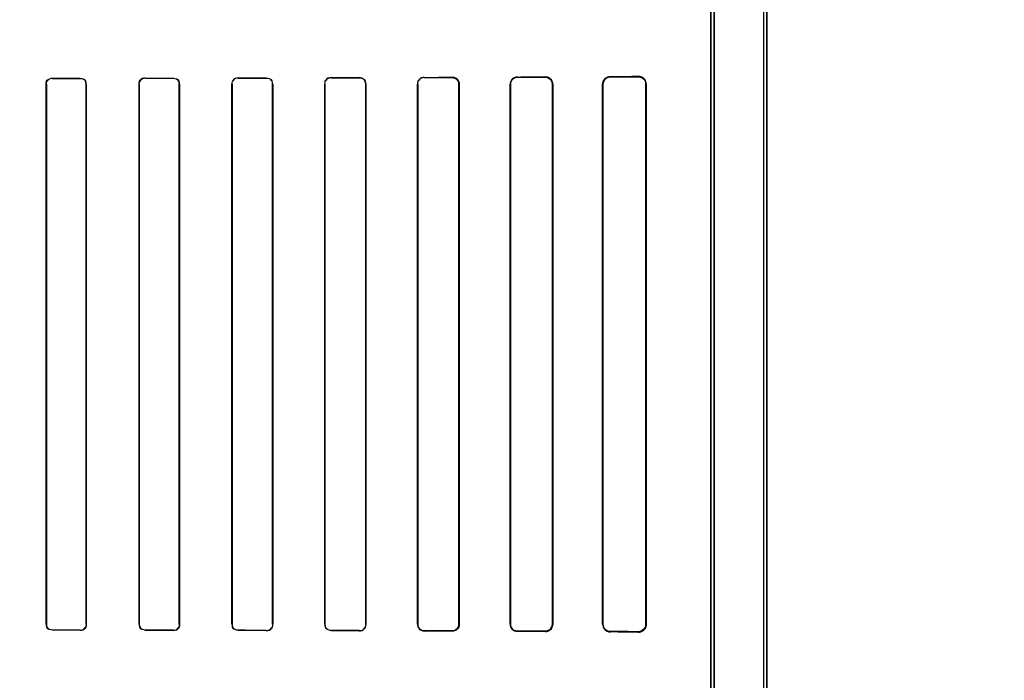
# Model space of a CAD drawing. Header units: millimetres. Extents: x 0 to 297, y 0 to 210.
# Tile 309 of 405: x 240.822 to 241.086, y 157.144 to 157.321. Entities that reach past the tile are written whole.
import ezdxf

# ---------------------------------------------------------------- set-up
doc = ezdxf.new("R2010")
doc.units = ezdxf.units.MM
doc.header["$LTSCALE"] = 16.335
doc.layers.get('0').update_dxf_attribs({"linetype": 'CONTINUOUS'})
for name, color, linetype in [('AXES_REF', 7, 'CONTINUOUS'), ('INTFCLR_1', 7, 'CONTINUOUS'), ('INTFCLR_72935', 7, 'CONTINUOUS')]:
    doc.layers.add(name, color=color, linetype=linetype)

msp = doc.modelspace()

# ---------------------------------------------------------------- linework, layer by layer
at = {"color": 7, "linetype": 'Continuous'}
for radius in [4.84791, 4.8475, 4.81646]:
    msp.add_circle((241.50691, 154.95648), radius, dxfattribs=at)
msp.add_arc((241.50691, 154.95648), 4.8, 278.27713, 261.72287, dxfattribs=at)
at = {"layer": 'AXES_REF', "color": 9, "linetype": 'Continuous'}
msp.add_circle((241.50691, 154.95648), 2.96429, dxfattribs=at)
at = {"layer": 'AXES_REF', "color": 7, "linetype": 'Continuous'}
msp.add_arc((241.50691, 154.95648), 4.91, 113.08261, 66.91739, dxfattribs=at)
at = {"layer": 'AXES_REF', "color": 9, "linetype": 'Continuous'}
msp.add_arc((241.50691, 154.95648), 4.42226, 94.41181, 85.58819, dxfattribs=at)
at = {"layer": 'INTFCLR_1', "color": 6, "linetype": 'Continuous'}
for p, q in [((241.02167, 158.04148), (241.02167, 156.70647)), ((241.02255, 158.04147), (241.02255, 156.70647)), ((241.00755, 157.57527), (241.00755, 156.97268)), ((241.00843, 156.97268), (241.00843, 157.57527)), ((240.82889, 157.30397), (240.82889, 157.15897)), ((240.82894, 157.30397), (240.82894, 157.15897)), ((240.83961, 157.15897), (240.83961, 157.30397)), ((240.83967, 157.15897), (240.83967, 157.30397)), ((240.85385, 157.30397), (240.85385, 157.15897)), ((240.85391, 157.30397), (240.85391, 157.15897)), ((240.86465, 157.15897), (240.86465, 157.30397)), ((240.86471, 157.15897), (240.86471, 157.30397)), ((240.87881, 157.30397), (240.87881, 157.15897)), ((240.87887, 157.30397), (240.87887, 157.15897)), ((240.8897, 157.15897), (240.8897, 157.30397)), ((240.88976, 157.15897), (240.88976, 157.30397)), ((240.90375, 157.30397), (240.90375, 157.15897)), ((240.90381, 157.30397), (240.90381, 157.15897)), ((240.91476, 157.15897), (240.91476, 157.30397)), ((240.91483, 157.15897), (240.91483, 157.30397)), ((240.92867, 157.30397), (240.92867, 157.15897)), ((240.92874, 157.30397), (240.92874, 157.15897)), ((240.93983, 157.15897), (240.93983, 157.30397)), ((240.93991, 157.15897), (240.93991, 157.30397)), ((240.95358, 157.30397), (240.95358, 157.15897)), ((240.95366, 157.30397), (240.95366, 157.15897)), ((240.96493, 157.15897), (240.96493, 157.30397)), ((240.96502, 157.15897), (240.96502, 157.30397)), ((240.97844, 157.30397), (240.97844, 157.15897)), ((240.97854, 157.30397), (240.97854, 157.15897)), ((240.99007, 157.15897), (240.99007, 157.30397)), ((240.99019, 157.15897), (240.99019, 157.30397))]:
    msp.add_line(p, q, dxfattribs=at)
at = {"layer": 'INTFCLR_1', "color": 9, "linetype": 'Continuous'}
for p, q in [((240.83052, 157.30555), (240.83052, 157.30561)), ((240.83802, 157.30562), (240.83802, 157.30556)), ((240.85552, 157.30559), (240.85552, 157.30564)), ((240.86302, 157.30566), (240.86302, 157.3056)), ((240.88052, 157.30563), (240.88052, 157.30569)), ((240.88802, 157.30571), (240.88802, 157.30564)), ((240.90552, 157.30568), (240.90552, 157.30575)), ((240.91302, 157.30577), (240.91302, 157.3057)), ((240.93052, 157.30575), (240.93052, 157.30583)), ((240.93802, 157.30585), (240.93802, 157.30578)), ((240.95552, 157.30584), (240.95552, 157.30593)), ((240.96302, 157.30596), (240.96302, 157.30587)), ((240.98052, 157.30596), (240.98052, 157.30607)), ((240.98802, 157.30613), (240.98802, 157.306)), ((240.82889, 157.30397), (240.82894, 157.30397)), ((240.83961, 157.30397), (240.83967, 157.30397)), ((240.85385, 157.30397), (240.85391, 157.30397)), ((240.86465, 157.30397), (240.86471, 157.30397)), ((240.87881, 157.30397), (240.87887, 157.30397)), ((240.8897, 157.30397), (240.88976, 157.30397)), ((240.90375, 157.30397), (240.90381, 157.30397)), ((240.91476, 157.30397), (240.91483, 157.30397)), ((240.92867, 157.30397), (240.92874, 157.30397)), ((240.93983, 157.30397), (240.93991, 157.30397)), ((240.95358, 157.30397), (240.95366, 157.30397)), ((240.96493, 157.30397), (240.96502, 157.30397)), ((240.97844, 157.30397), (240.97854, 157.30397)), ((240.99007, 157.30397), (240.99019, 157.30397)), ((240.82894, 157.15897), (240.82889, 157.15897)), ((240.83967, 157.15897), (240.83961, 157.15897)), ((240.85391, 157.15897), (240.85385, 157.15897)), ((240.86471, 157.15897), (240.86465, 157.15897)), ((240.87887, 157.15897), (240.87881, 157.15897)), ((240.88976, 157.15897), (240.8897, 157.15897)), ((240.90381, 157.15897), (240.90375, 157.15897)), ((240.91483, 157.15897), (240.91476, 157.15897)), ((240.92874, 157.15897), (240.92867, 157.15897)), ((240.93991, 157.15897), (240.93983, 157.15897)), ((240.95366, 157.15897), (240.95358, 157.15897)), ((240.96502, 157.15897), (240.96493, 157.15897)), ((240.97854, 157.15897), (240.97844, 157.15897)), ((240.99019, 157.15897), (240.99007, 157.15897)), ((240.83052, 157.15733), (240.83052, 157.15739)), ((240.83802, 157.15738), (240.83802, 157.15732)), ((240.85552, 157.1573), (240.85552, 157.15736)), ((240.86302, 157.15734), (240.86302, 157.15729)), ((240.88052, 157.15725), (240.88052, 157.15731)), ((240.88802, 157.1573), (240.88802, 157.15724)), ((240.90552, 157.15719), (240.90552, 157.15726)), ((240.91302, 157.15724), (240.91302, 157.15717)), ((240.93052, 157.15712), (240.93052, 157.15719)), ((240.93802, 157.15716), (240.93802, 157.15709)), ((240.95552, 157.15702), (240.95552, 157.1571)), ((240.96302, 157.15707), (240.96302, 157.15698)), ((240.98052, 157.15687), (240.98052, 157.15698)), ((240.98802, 157.15694), (240.98802, 157.15682))]:
    msp.add_line(p, q, dxfattribs=at)
at = {"layer": 'INTFCLR_1', "color": 7, "linetype": 'Continuous'}
for p, q in [((240.96363, 157.30578), (240.96302, 157.30587)), ((240.98863, 157.30591), (240.98802, 157.306)), ((240.93864, 157.15719), (240.93802, 157.15709)), ((240.96302, 157.15707), (240.96363, 157.15717)), ((240.98802, 157.15694), (240.98863, 157.15703))]:
    msp.add_line(p, q, dxfattribs=at)
at = {"layer": 'INTFCLR_1', "color": 6, "linetype": 'Continuous'}
for centre, major_axis, start_param, end_param in [((240.74677, 157.30647), (0.26078, 0), -1.243846, -1.213314), ((240.74677, 157.30647), (0.27578, 0), -1.262235, -1.233556), ((240.74677, 157.30647), (0.26078, 0), -1.140627, -1.108745), ((240.74677, 157.30647), (0.27578, 0), -1.165445, -1.135656), ((240.74677, 157.30647), (0.26078, 0), -1.032246, -0.998394), ((240.74677, 157.30647), (0.27578, 0), -1.064439, -1.033062), ((240.74677, 157.30647), (0.26078, 0), -0.9163, -0.879521), ((240.74677, 157.30647), (0.27578, 0), -0.9574, -0.923735), ((240.74677, 157.30647), (0.26078, 0), -0.788898, -0.747504), ((240.74677, 157.30647), (0.27578, 0), -0.841558, -0.804464), ((240.74677, 157.30647), (0.26078, 0), -0.642675, -0.593022), ((240.74677, 157.30647), (0.27578, 0), -0.712156, -0.66947), ((240.74677, 157.30647), (0.26078, 0), -0.4593, -0.389436), ((240.74677, 157.30647), (0.27578, 0), -0.559335, -0.505765), ((240.74677, 157.15647), (0.27578, 0), 1.233556, 1.262235), ((240.74677, 157.15647), (0.26078, 0), 1.213314, 1.243846), ((240.74677, 157.15647), (0.27578, 0), 1.135656, 1.165445), ((240.74677, 157.15647), (0.26078, 0), 1.108745, 1.140627), ((240.74677, 157.15647), (0.27578, 0), 1.033062, 1.064439), ((240.74677, 157.15647), (0.26078, 0), 0.998394, 1.032246), ((240.74677, 157.15647), (0.27578, 0), 0.923735, 0.9574), ((240.74677, 157.15647), (0.26078, 0), 0.879521, 0.9163), ((240.74677, 157.15647), (0.27578, 0), 0.804464, 0.841558), ((240.74677, 157.15647), (0.26078, 0), 0.747504, 0.788898), ((240.74677, 157.15647), (0.27578, 0), 0.66947, 0.712156), ((240.74677, 157.15647), (0.26078, 0), 0.593022, 0.642675), ((240.74677, 157.15647), (0.27578, 0), 0.505765, 0.559335), ((240.74677, 157.15647), (0.26078, 0), 0.389436, 0.4593)]:
    msp.add_ellipse(centre, major_axis=major_axis, ratio=0.003491, start_param=start_param, end_param=end_param, dxfattribs=at)
for points in [[(240.82889, 157.30397), (240.82889, 157.30443), (240.82901, 157.30522), (240.82947, 157.30522)], [(240.83052, 157.30555), (240.83002, 157.30555), (240.82919, 157.30533), (240.82919, 157.30483)], [(240.83961, 157.30397), (240.83961, 157.3045), (240.83936, 157.30534), (240.83884, 157.30534)], [(240.83967, 157.30397), (240.83967, 157.30443), (240.83956, 157.30522), (240.8391, 157.30521)], [(240.85552, 157.30559), (240.855, 157.30559), (240.85416, 157.30535), (240.85416, 157.30483)], [(240.85552, 157.30564), (240.85504, 157.30564), (240.85421, 157.30549), (240.85421, 157.30501)], [(240.86465, 157.30397), (240.86465, 157.3045), (240.8644, 157.30536), (240.86387, 157.30536)], [(240.86471, 157.30397), (240.86471, 157.30443), (240.86461, 157.30523), (240.86415, 157.30523)], [(240.88052, 157.30563), (240.87998, 157.30563), (240.87911, 157.30538), (240.87911, 157.30484)], [(240.88052, 157.30569), (240.88002, 157.30569), (240.87916, 157.30552), (240.87916, 157.30502)], [(240.8897, 157.30397), (240.8897, 157.30442), (240.8896, 157.30521), (240.88915, 157.30521)], [(240.88976, 157.30397), (240.88976, 157.30443), (240.88967, 157.30524), (240.88921, 157.30524)], [(240.90552, 157.30575), (240.90499, 157.30575), (240.90409, 157.30556), (240.90409, 157.30502)], [(240.90552, 157.30568), (240.90501, 157.30568), (240.90415, 157.30551), (240.90415, 157.305)], [(240.91476, 157.30397), (240.91476, 157.30442), (240.91468, 157.30522), (240.91422, 157.30522)], [(240.93052, 157.30575), (240.93004, 157.30575), (240.92921, 157.30565), (240.92921, 157.30518)], [(240.82889, 157.15897), (240.82889, 157.15852), (240.829, 157.15773), (240.82945, 157.15773)], [(240.82894, 157.15897), (240.82894, 157.15844), (240.82921, 157.1576), (240.82973, 157.1576)], [(240.85385, 157.15897), (240.85385, 157.15851), (240.85396, 157.15772), (240.85442, 157.15772)], [(240.85391, 157.15897), (240.85391, 157.15844), (240.85416, 157.15759), (240.85469, 157.15759)], [(240.87881, 157.15897), (240.87881, 157.15851), (240.8789, 157.1577), (240.87936, 157.1577)], [(240.87887, 157.15897), (240.87887, 157.15852), (240.87896, 157.15774), (240.87941, 157.15774)], [(240.90375, 157.15897), (240.90375, 157.15851), (240.90383, 157.15769), (240.9043, 157.15769)], [(240.90381, 157.15897), (240.90381, 157.15852), (240.9039, 157.15773), (240.90435, 157.15772)], [(240.83802, 157.15738), (240.83853, 157.15738), (240.83936, 157.1576), (240.83936, 157.15811)], [(240.83802, 157.15732), (240.8385, 157.15732), (240.83931, 157.15746), (240.83931, 157.15794)], [(240.86302, 157.15734), (240.86355, 157.15734), (240.8644, 157.15758), (240.8644, 157.15811)], [(240.86302, 157.15729), (240.86351, 157.15729), (240.86435, 157.15744), (240.86435, 157.15793)], [(240.88802, 157.1573), (240.88852, 157.1573), (240.88935, 157.15746), (240.88935, 157.15795)], [(240.88802, 157.15724), (240.88854, 157.15724), (240.88941, 157.15741), (240.88941, 157.15792)], [(240.91302, 157.15724), (240.91354, 157.15724), (240.91442, 157.15742), (240.91442, 157.15794)]]:
    msp.add_open_spline(points, degree=3, dxfattribs=at)
for points, knots in [([(240.91483, 157.30397), (240.91483, 157.30444), (240.91443, 157.30539), (240.91348, 157.30577), (240.91302, 157.30577)], [0, 0, 0, 0, 0.505818, 1, 1, 1, 1]), ([(240.93052, 157.30583), (240.93004, 157.30582), (240.92906, 157.30542), (240.92867, 157.30444), (240.92867, 157.30397)], [0, 0, 0, 0, 0.507763, 1, 1, 1, 1]), ([(240.93991, 157.30397), (240.93991, 157.30443), (240.93953, 157.30543), (240.93852, 157.30585), (240.93802, 157.30585)], [0, 0, 0, 0, 0.479865, 1, 1, 1, 1]), ([(240.93983, 157.30397), (240.93983, 157.30443), (240.93945, 157.30539), (240.93849, 157.30578), (240.93802, 157.30578)], [0, 0, 0, 0, 0.493347, 1, 1, 1, 1]), ([(240.95552, 157.30593), (240.95504, 157.30592), (240.95401, 157.30552), (240.95358, 157.30448), (240.95358, 157.30397)], [0, 0, 0, 0, 0.483896, 1, 1, 1, 1]), ([(240.95552, 157.30584), (240.95507, 157.30584), (240.95409, 157.30547), (240.95366, 157.30448), (240.95366, 157.30397)], [0, 0, 0, 0, 0.468636, 1, 1, 1, 1]), ([(240.96502, 157.30397), (240.96502, 157.30442), (240.96466, 157.30547), (240.96359, 157.30597), (240.96302, 157.30596)], [0, 0, 0, 0, 0.44214, 1, 1, 1, 1]), ([(240.97844, 157.30397), (240.97844, 157.30444), (240.97881, 157.30553), (240.97992, 157.30606), (240.98052, 157.30607)], [0, 0, 0, 0, 0.436139, 1, 1, 1, 1]), ([(240.98052, 157.30596), (240.98007, 157.30596), (240.97903, 157.30559), (240.97854, 157.30453), (240.97854, 157.30397)], [0, 0, 0, 0, 0.446827, 1, 1, 1, 1]), ([(240.99019, 157.30397), (240.99019, 157.30443), (240.98984, 157.30556), (240.98867, 157.30613), (240.98802, 157.30613)], [0, 0, 0, 0, 0.415345, 1, 1, 1, 1]), ([(240.91302, 157.15717), (240.91347, 157.15717), (240.91443, 157.15755), (240.91483, 157.1585), (240.91483, 157.15897)], [0, 0, 0, 0, 0.492783, 1, 1, 1, 1]), ([(240.92867, 157.15897), (240.92867, 157.1585), (240.92906, 157.15752), (240.93004, 157.15712), (240.93052, 157.15712)], [0, 0, 0, 0, 0.493955, 1, 1, 1, 1]), ([(240.92874, 157.15897), (240.92874, 157.15851), (240.92913, 157.15757), (240.93007, 157.15719), (240.93052, 157.15719)], [0, 0, 0, 0, 0.502702, 1, 1, 1, 1]), ([(240.93802, 157.15716), (240.93849, 157.15716), (240.93945, 157.15755), (240.93983, 157.15852), (240.93983, 157.15897)], [0, 0, 0, 0, 0.507363, 1, 1, 1, 1]), ([(240.95358, 157.15897), (240.95358, 157.15851), (240.95395, 157.15748), (240.95499, 157.15702), (240.95552, 157.15702)], [0, 0, 0, 0, 0.461169, 1, 1, 1, 1]), ([(240.95366, 157.15897), (240.95366, 157.15852), (240.95403, 157.15753), (240.95502, 157.1571), (240.95552, 157.1571)], [0, 0, 0, 0, 0.47628, 1, 1, 1, 1]), ([(240.96302, 157.15698), (240.96347, 157.15698), (240.96453, 157.15733), (240.96502, 157.1584), (240.96502, 157.15897)], [0, 0, 0, 0, 0.443199, 1, 1, 1, 1]), ([(240.97844, 157.15897), (240.97844, 157.15851), (240.97881, 157.15741), (240.97992, 157.15688), (240.98052, 157.15687)], [0, 0, 0, 0, 0.43613, 1, 1, 1, 1]), ([(240.97854, 157.15897), (240.97854, 157.15847), (240.97896, 157.15742), (240.98001, 157.15698), (240.98052, 157.15698)], [0, 0, 0, 0, 0.494507, 1, 1, 1, 1]), ([(240.98802, 157.15682), (240.98851, 157.15681), (240.98965, 157.15719), (240.99019, 157.15835), (240.99019, 157.15897)], [0, 0, 0, 0, 0.438781, 1, 1, 1, 1])]:
    msp.add_open_spline(points, degree=3, knots=knots, dxfattribs=at)
at = {"layer": 'INTFCLR_1', "color": 7, "linetype": 'Continuous'}
for points, knots in [([(240.96493, 157.30397), (240.96493, 157.30448), (240.9645, 157.30551), (240.96348, 157.30587), (240.96302, 157.30587)], [0, 0, 0, 0, 0.524903, 1, 1, 1, 1]), ([(240.99007, 157.30397), (240.99007, 157.30447), (240.98966, 157.30556), (240.98856, 157.306), (240.98802, 157.306)], [0, 0, 0, 0, 0.479798, 1, 1, 1, 1]), ([(240.93802, 157.15709), (240.93851, 157.15709), (240.93952, 157.1575), (240.93991, 157.1585), (240.93991, 157.15897)], [0, 0, 0, 0, 0.511873, 1, 1, 1, 1]), ([(240.96302, 157.15707), (240.96348, 157.15707), (240.96449, 157.15743), (240.96493, 157.15846), (240.96493, 157.15897)], [0, 0, 0, 0, 0.470755, 1, 1, 1, 1]), ([(240.98802, 157.15694), (240.98851, 157.15694), (240.9896, 157.15733), (240.99007, 157.15842), (240.99007, 157.15897)], [0, 0, 0, 0, 0.472976, 1, 1, 1, 1])]:
    msp.add_open_spline(points, degree=3, knots=knots, dxfattribs=at)
for points in [[(240.96493, 157.30397), (240.96493, 157.30451), (240.96476, 157.30526), (240.96425, 157.30543)], [(240.99007, 157.30397), (240.99007, 157.30447), (240.99, 157.30521), (240.98953, 157.30535)], [(240.93991, 157.15897), (240.93991, 157.15844), (240.93974, 157.15771), (240.93925, 157.15754)], [(240.96363, 157.15717), (240.96413, 157.15733), (240.96478, 157.15771), (240.96478, 157.15823)], [(240.98863, 157.15703), (240.98907, 157.15716), (240.98974, 157.1574), (240.98974, 157.15786)]]:
    msp.add_open_spline(points, degree=3, dxfattribs=at)
at = {"layer": 'INTFCLR_72935', "color": 6, "linetype": 'Continuous'}
for p, q in [((241.02167, 158.04149), (241.02167, 156.70647)), ((241.02255, 156.70647), (241.02255, 158.04147)), ((241.00843, 157.57763), (241.00843, 156.97032)), ((241.00755, 156.97121), (241.00755, 157.57673)), ((240.82889, 157.15897), (240.82889, 157.30397)), ((240.82894, 157.15897), (240.82894, 157.30397)), ((240.83961, 157.30397), (240.83961, 157.15897)), ((240.83967, 157.30397), (240.83967, 157.15897)), ((240.85385, 157.15897), (240.85385, 157.30397)), ((240.85391, 157.15897), (240.85391, 157.30397)), ((240.86465, 157.30397), (240.86465, 157.15897)), ((240.86471, 157.30397), (240.86471, 157.15897)), ((240.87881, 157.15897), (240.87881, 157.30397)), ((240.87887, 157.15897), (240.87887, 157.30397)), ((240.8897, 157.30397), (240.8897, 157.15897)), ((240.88976, 157.30397), (240.88976, 157.15897)), ((240.90375, 157.15897), (240.90375, 157.30397)), ((240.90381, 157.15897), (240.90381, 157.30397)), ((240.91476, 157.30397), (240.91476, 157.15897)), ((240.91483, 157.30397), (240.91483, 157.15897)), ((240.92867, 157.15897), (240.92867, 157.30397)), ((240.92874, 157.15897), (240.92874, 157.30397)), ((240.93983, 157.30397), (240.93983, 157.15897)), ((240.93991, 157.30397), (240.93991, 157.15897)), ((240.95358, 157.15897), (240.95358, 157.30397)), ((240.95366, 157.15897), (240.95366, 157.30397)), ((240.96493, 157.30397), (240.96493, 157.15897)), ((240.96502, 157.30397), (240.96502, 157.15897)), ((240.97844, 157.15897), (240.97844, 157.30397)), ((240.97854, 157.15897), (240.97854, 157.30397)), ((240.99007, 157.30397), (240.99007, 157.15897)), ((240.99019, 157.30397), (240.99019, 157.15897))]:
    msp.add_line(p, q, dxfattribs=at)
at = {"layer": 'INTFCLR_72935', "color": 9, "linetype": 'Continuous'}
for p, q in [((240.83052, 157.30561), (240.83052, 157.30555)), ((240.83802, 157.30556), (240.83802, 157.30562)), ((240.85552, 157.30564), (240.85552, 157.30559)), ((240.86302, 157.3056), (240.86302, 157.30566)), ((240.88052, 157.30569), (240.88052, 157.30563)), ((240.88802, 157.30564), (240.88802, 157.30571)), ((240.90552, 157.30575), (240.90552, 157.30568)), ((240.91302, 157.3057), (240.91302, 157.30577)), ((240.93052, 157.30583), (240.93052, 157.30575)), ((240.93802, 157.30578), (240.93802, 157.30585)), ((240.95552, 157.30593), (240.95552, 157.30584)), ((240.96302, 157.30587), (240.96302, 157.30596)), ((240.98052, 157.30607), (240.98052, 157.30596)), ((240.98802, 157.306), (240.98802, 157.30613)), ((240.82894, 157.30397), (240.82889, 157.30397)), ((240.83967, 157.30397), (240.83961, 157.30397)), ((240.85391, 157.30397), (240.85385, 157.30397)), ((240.86471, 157.30397), (240.86465, 157.30397)), ((240.87887, 157.30397), (240.87881, 157.30397)), ((240.88976, 157.30397), (240.8897, 157.30397)), ((240.90381, 157.30397), (240.90375, 157.30397)), ((240.91483, 157.30397), (240.91476, 157.30397)), ((240.92874, 157.30397), (240.92867, 157.30397)), ((240.93991, 157.30397), (240.93983, 157.30397)), ((240.95366, 157.30397), (240.95358, 157.30397)), ((240.96502, 157.30397), (240.96493, 157.30397)), ((240.97854, 157.30397), (240.97844, 157.30397)), ((240.99019, 157.30397), (240.99007, 157.30397)), ((240.82889, 157.15897), (240.82894, 157.15897)), ((240.83961, 157.15897), (240.83967, 157.15897)), ((240.85385, 157.15897), (240.85391, 157.15897)), ((240.86465, 157.15897), (240.86471, 157.15897)), ((240.87881, 157.15897), (240.87887, 157.15897)), ((240.8897, 157.15897), (240.88976, 157.15897)), ((240.90375, 157.15897), (240.90381, 157.15897)), ((240.91476, 157.15897), (240.91483, 157.15897)), ((240.92867, 157.15897), (240.92874, 157.15897)), ((240.93983, 157.15897), (240.93991, 157.15897)), ((240.95358, 157.15897), (240.95366, 157.15897)), ((240.96493, 157.15897), (240.96502, 157.15897)), ((240.97844, 157.15897), (240.97854, 157.15897)), ((240.99007, 157.15897), (240.99019, 157.15897)), ((240.83052, 157.15739), (240.83052, 157.15733)), ((240.83802, 157.15732), (240.83802, 157.15738)), ((240.85552, 157.15736), (240.85552, 157.1573)), ((240.86302, 157.15729), (240.86302, 157.15734)), ((240.88052, 157.15731), (240.88052, 157.15725)), ((240.88802, 157.15724), (240.88802, 157.1573)), ((240.90552, 157.15726), (240.90552, 157.15719)), ((240.91302, 157.15717), (240.91302, 157.15724)), ((240.93052, 157.15719), (240.93052, 157.15712)), ((240.93802, 157.15709), (240.93802, 157.15716)), ((240.95552, 157.1571), (240.95552, 157.15702)), ((240.96302, 157.15698), (240.96302, 157.15707)), ((240.98052, 157.15698), (240.98052, 157.15687)), ((240.98802, 157.15682), (240.98802, 157.15694))]:
    msp.add_line(p, q, dxfattribs=at)
at = {"layer": 'INTFCLR_72935', "color": 7, "linetype": 'Continuous'}
for p, q in [((240.93864, 157.30575), (240.93802, 157.30585)), ((240.96364, 157.30587), (240.96302, 157.30596)), ((240.96302, 157.30587), (240.96363, 157.30578)), ((240.98802, 157.306), (240.98863, 157.30591)), ((240.96363, 157.15717), (240.96302, 157.15707)), ((240.96302, 157.15698), (240.96364, 157.15708)), ((240.98863, 157.15703), (240.98802, 157.15694))]:
    msp.add_line(p, q, dxfattribs=at)
at = {"layer": 'INTFCLR_72935', "color": 6, "linetype": 'Continuous'}
for centre, major_axis, start_param, end_param in [((240.74677, 157.30647), (0.26078, 0), -1.243846, -1.213314), ((240.74677, 157.30647), (0.27578, 0), -1.262235, -1.233556), ((240.74677, 157.30647), (0.26078, 0), -1.140627, -1.108745), ((240.74677, 157.30647), (0.27578, 0), -1.165445, -1.135656), ((240.74677, 157.30647), (0.26078, 0), -1.032246, -0.998394), ((240.74677, 157.30647), (0.27578, 0), -1.064439, -1.033062), ((240.74677, 157.30647), (0.26078, 0), -0.9163, -0.879521), ((240.74677, 157.30647), (0.27578, 0), -0.9574, -0.923735), ((240.74677, 157.30647), (0.26078, 0), -0.788898, -0.747504), ((240.74677, 157.30647), (0.27578, 0), -0.841558, -0.804464), ((240.74677, 157.30647), (0.26078, 0), -0.642675, -0.593022), ((240.74677, 157.30647), (0.27578, 0), -0.712156, -0.66947), ((240.74677, 157.30647), (0.26078, 0), -0.4593, -0.389436), ((240.74677, 157.30647), (0.27578, 0), -0.559335, -0.505765), ((240.74677, 157.15647), (0.27578, 0), 1.233556, 1.262235), ((240.74677, 157.15647), (0.26078, 0), 1.213314, 1.243846), ((240.74677, 157.15647), (0.27578, 0), 1.135656, 1.165445), ((240.74677, 157.15647), (0.26078, 0), 1.108745, 1.140627), ((240.74677, 157.15647), (0.27578, 0), 1.033062, 1.064439), ((240.74677, 157.15647), (0.26078, 0), 0.998394, 1.032246), ((240.74677, 157.15647), (0.27578, 0), 0.923735, 0.9574), ((240.74677, 157.15647), (0.26078, 0), 0.879521, 0.9163), ((240.74677, 157.15647), (0.27578, 0), 0.804464, 0.841558), ((240.74677, 157.15647), (0.26078, 0), 0.747504, 0.788898), ((240.74677, 157.15647), (0.27578, 0), 0.66947, 0.712156), ((240.74677, 157.15647), (0.26078, 0), 0.593022, 0.642675), ((240.74677, 157.15647), (0.27578, 0), 0.505765, 0.559335), ((240.74677, 157.15647), (0.26078, 0), 0.389436, 0.4593)]:
    msp.add_ellipse(centre, major_axis=major_axis, ratio=0.003491, start_param=start_param, end_param=end_param, dxfattribs=at)
for points in [[(240.82889, 157.30397), (240.82889, 157.30443), (240.829, 157.30521), (240.82945, 157.30521)], [(240.82894, 157.30397), (240.82894, 157.3045), (240.82921, 157.30534), (240.82973, 157.30534)], [(240.83802, 157.30556), (240.83853, 157.30556), (240.83937, 157.30534), (240.83937, 157.30482)], [(240.83967, 157.30397), (240.83967, 157.30443), (240.83955, 157.30523), (240.83909, 157.30523)], [(240.85385, 157.30397), (240.85385, 157.30443), (240.85396, 157.30522), (240.85442, 157.30522)], [(240.85391, 157.30397), (240.85391, 157.3045), (240.85417, 157.30536), (240.8547, 157.30536)], [(240.86302, 157.3056), (240.86355, 157.3056), (240.86441, 157.30536), (240.86441, 157.30483)], [(240.86471, 157.30397), (240.86471, 157.30444), (240.8646, 157.30524), (240.86413, 157.30524)], [(240.87887, 157.30397), (240.87887, 157.30442), (240.87897, 157.30521), (240.87942, 157.30521)], [(240.88052, 157.30569), (240.88001, 157.30569), (240.87915, 157.30552), (240.87915, 157.305)], [(240.88802, 157.30564), (240.88852, 157.30565), (240.88935, 157.30548), (240.88935, 157.30499)], [(240.88976, 157.30397), (240.88976, 157.30444), (240.88966, 157.30526), (240.88919, 157.30526)], [(240.90381, 157.30397), (240.90381, 157.30443), (240.9039, 157.30522), (240.90436, 157.30523)], [(240.90552, 157.30575), (240.90498, 157.30575), (240.90408, 157.30555), (240.90408, 157.30501)], [(240.91302, 157.3057), (240.91355, 157.3057), (240.91443, 157.30551), (240.91443, 157.30498)], [(240.91483, 157.30397), (240.91483, 157.30444), (240.91474, 157.30527), (240.91427, 157.30527)], [(240.92874, 157.30397), (240.92874, 157.30443), (240.92882, 157.30524), (240.92928, 157.30524)], [(240.82889, 157.15897), (240.82889, 157.15851), (240.82901, 157.15772), (240.82947, 157.15772)], [(240.83961, 157.15897), (240.83961, 157.15844), (240.83935, 157.15759), (240.83882, 157.15759)], [(240.83967, 157.15897), (240.83967, 157.15852), (240.83956, 157.15773), (240.8391, 157.15773)], [(240.85385, 157.15897), (240.85385, 157.15851), (240.85396, 157.15771), (240.85443, 157.15771)], [(240.86465, 157.15897), (240.86465, 157.15852), (240.86454, 157.15774), (240.86409, 157.15774)], [(240.86471, 157.15897), (240.86471, 157.15851), (240.86461, 157.15771), (240.86415, 157.15771)], [(240.87881, 157.15897), (240.87881, 157.15851), (240.87891, 157.1577), (240.87937, 157.1577)], [(240.8897, 157.15897), (240.8897, 157.15852), (240.8896, 157.15772), (240.88914, 157.15772)], [(240.90375, 157.15897), (240.90375, 157.1585), (240.90383, 157.15768), (240.9043, 157.15768)], [(240.91476, 157.15897), (240.91476, 157.15851), (240.91467, 157.15771), (240.91421, 157.15771)], [(240.83052, 157.15739), (240.83002, 157.15739), (240.82919, 157.15761), (240.82919, 157.15812)], [(240.85552, 157.15736), (240.855, 157.15736), (240.85415, 157.15759), (240.85415, 157.15812)], [(240.88052, 157.15731), (240.87998, 157.15731), (240.87911, 157.15757), (240.87911, 157.15811)], [(240.88802, 157.15724), (240.88854, 157.15724), (240.88942, 157.15742), (240.88942, 157.15794)], [(240.90552, 157.15726), (240.905, 157.15726), (240.90414, 157.15745), (240.90414, 157.15796)], [(240.93052, 157.15719), (240.93006, 157.15719), (240.92926, 157.15726), (240.92926, 157.15772)]]:
    msp.add_open_spline(points, degree=3, dxfattribs=at)
for points, knots in [([(240.93052, 157.30583), (240.93004, 157.30582), (240.92905, 157.30541), (240.92867, 157.30443), (240.92867, 157.30397)], [0, 0, 0, 0, 0.512282, 1, 1, 1, 1]), ([(240.93802, 157.30578), (240.93849, 157.30578), (240.93946, 157.30538), (240.93983, 157.30442), (240.93983, 157.30397)], [0, 0, 0, 0, 0.511057, 1, 1, 1, 1]), ([(240.95552, 157.30593), (240.95505, 157.30592), (240.95402, 157.30554), (240.95358, 157.3045), (240.95358, 157.30397)], [0, 0, 0, 0, 0.472258, 1, 1, 1, 1]), ([(240.95366, 157.30397), (240.95366, 157.30442), (240.95403, 157.30541), (240.95502, 157.30584), (240.95552, 157.30584)], [0, 0, 0, 0, 0.47628, 1, 1, 1, 1]), ([(240.97844, 157.30397), (240.97844, 157.30444), (240.97881, 157.30553), (240.97992, 157.30606), (240.98052, 157.30607)], [0, 0, 0, 0, 0.43613, 1, 1, 1, 1]), ([(240.97854, 157.30397), (240.97854, 157.30445), (240.97894, 157.3055), (240.97999, 157.30596), (240.98052, 157.30596)], [0, 0, 0, 0, 0.477102, 1, 1, 1, 1]), ([(240.99019, 157.30397), (240.99019, 157.30443), (240.98983, 157.30556), (240.98866, 157.30613), (240.98802, 157.30613)], [0, 0, 0, 0, 0.416132, 1, 1, 1, 1]), ([(240.91302, 157.15717), (240.91348, 157.15717), (240.91444, 157.15755), (240.91483, 157.15851), (240.91483, 157.15897)], [0, 0, 0, 0, 0.499305, 1, 1, 1, 1]), ([(240.92867, 157.15897), (240.92867, 157.1585), (240.92906, 157.15752), (240.93005, 157.15712), (240.93052, 157.15712)], [0, 0, 0, 0, 0.495699, 1, 1, 1, 1]), ([(240.93991, 157.15897), (240.93991, 157.15851), (240.93953, 157.15751), (240.93852, 157.15709), (240.93802, 157.15709)], [0, 0, 0, 0, 0.479865, 1, 1, 1, 1]), ([(240.93983, 157.15897), (240.93983, 157.15851), (240.93945, 157.15755), (240.93849, 157.15716), (240.93802, 157.15716)], [0, 0, 0, 0, 0.497304, 1, 1, 1, 1]), ([(240.95358, 157.15897), (240.95358, 157.15845), (240.95402, 157.15741), (240.95505, 157.15702), (240.95552, 157.15702)], [0, 0, 0, 0, 0.522861, 1, 1, 1, 1]), ([(240.95552, 157.1571), (240.95502, 157.1571), (240.95403, 157.15753), (240.95366, 157.15852), (240.95366, 157.15897)], [0, 0, 0, 0, 0.523423, 1, 1, 1, 1]), ([(240.97844, 157.15897), (240.97844, 157.15851), (240.97881, 157.15741), (240.97992, 157.15688), (240.98052, 157.15687)], [0, 0, 0, 0, 0.43614, 1, 1, 1, 1]), ([(240.98052, 157.15698), (240.98007, 157.15698), (240.97903, 157.15735), (240.97854, 157.15841), (240.97854, 157.15897)], [0, 0, 0, 0, 0.446827, 1, 1, 1, 1]), ([(240.99019, 157.15897), (240.99019, 157.15851), (240.98984, 157.15738), (240.98867, 157.15681), (240.98802, 157.15682)], [0, 0, 0, 0, 0.415345, 1, 1, 1, 1])]:
    msp.add_open_spline(points, degree=3, knots=knots, dxfattribs=at)
at = {"layer": 'INTFCLR_72935', "color": 7, "linetype": 'Continuous'}
for points, knots in [([(240.93802, 157.30585), (240.93851, 157.30585), (240.93952, 157.30544), (240.93991, 157.30444), (240.93991, 157.30397)], [0, 0, 0, 0, 0.511873, 1, 1, 1, 1]), ([(240.96302, 157.30596), (240.96355, 157.30596), (240.96461, 157.30553), (240.96502, 157.30447), (240.96502, 157.30397)], [0, 0, 0, 0, 0.514024, 1, 1, 1, 1]), ([(240.96302, 157.30587), (240.96348, 157.30587), (240.96449, 157.30551), (240.96493, 157.30449), (240.96493, 157.30397)], [0, 0, 0, 0, 0.470755, 1, 1, 1, 1]), ([(240.98802, 157.306), (240.98851, 157.306), (240.9896, 157.30561), (240.99007, 157.30452), (240.99007, 157.30397)], [0, 0, 0, 0, 0.472976, 1, 1, 1, 1]), ([(240.96493, 157.15897), (240.96493, 157.15846), (240.9645, 157.15744), (240.96348, 157.15708), (240.96302, 157.15707)], [0, 0, 0, 0, 0.524903, 1, 1, 1, 1]), ([(240.96502, 157.15897), (240.96502, 157.15848), (240.96462, 157.15742), (240.96355, 157.15699), (240.96302, 157.15698)], [0, 0, 0, 0, 0.479801, 1, 1, 1, 1]), ([(240.99007, 157.15897), (240.99007, 157.15847), (240.98966, 157.15739), (240.98856, 157.15694), (240.98802, 157.15694)], [0, 0, 0, 0, 0.479798, 1, 1, 1, 1])]:
    msp.add_open_spline(points, degree=3, knots=knots, dxfattribs=at)
for points in [[(240.93991, 157.30397), (240.93991, 157.3045), (240.93974, 157.30523), (240.93925, 157.3054)], [(240.96363, 157.30578), (240.96413, 157.30561), (240.96478, 157.30524), (240.96478, 157.30471)], [(240.96502, 157.30397), (240.96502, 157.30447), (240.96493, 157.30521), (240.96446, 157.30536)], [(240.98863, 157.30591), (240.98907, 157.30578), (240.98974, 157.30554), (240.98974, 157.30509)], [(240.96493, 157.15897), (240.96493, 157.15843), (240.96476, 157.15768), (240.96425, 157.15751)], [(240.99007, 157.15897), (240.99007, 157.15848), (240.99, 157.15774), (240.98953, 157.15759)], [(240.96364, 157.15708), (240.96411, 157.15723), (240.96478, 157.15753), (240.96478, 157.15803)]]:
    msp.add_open_spline(points, degree=3, dxfattribs=at)

doc.saveas('drawing.dxf')
